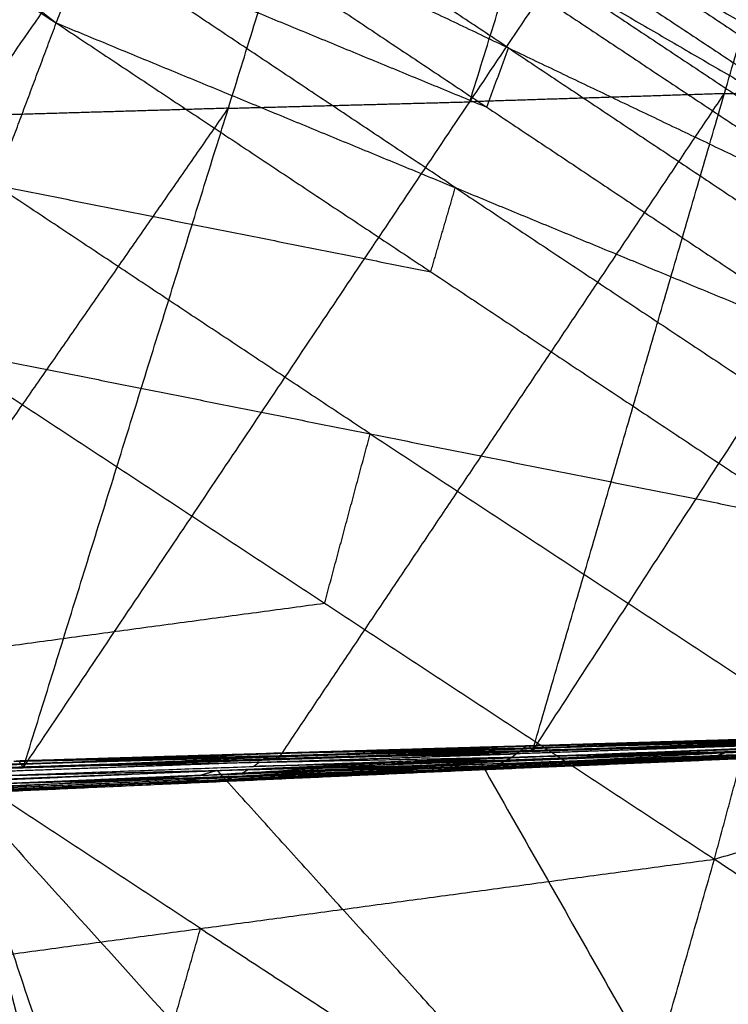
# Model space of a CAD drawing. Header units: millimetres. Extents: x -106 to 110, y -96 to 120.
# Tile 660 of 1020: x 88.641 to 89.562, y -45.353 to -44.073. Entities that reach past the tile are written whole.
import ezdxf

# ---------------------------------------------------------------- set-up
doc = ezdxf.new("R2010")
doc.units = ezdxf.units.MM
doc.header["$MEASUREMENT"] = 0
doc.layers.add('Default', color=7, linetype='Continuous', true_color=0x000000)

msp = doc.modelspace()

# ---------------------------------------------------------------- linework, layer by layer
at = {"layer": 'Default'}
for points in [[(86.7462, -42.5529, 12.5069), (87.7174, -43.3149, 13.0121), (88.6887, -44.0769, 13.5172)], [(86.6871, -42.7738, 12.5427), (87.6879, -43.4253, 13.0299), (88.6887, -44.0769, 13.5172)], [(89.3077, -45.024, 11.9559), (89.8679, -44.1593, 10.8575), (90.4282, -43.2945, 9.7591)], [(88.6459, -45.0453, 11.6333), (89.2262, -44.1794, 10.5448), (89.8066, -43.3135, 9.4562)], [(89.3077, -45.024, 11.9559), (89.5572, -44.1688, 10.7061), (89.8066, -43.3135, 9.4562)], [(89.2262, -44.1794, 10.5448), (89.3595, -43.7506, 9.9257), (89.4928, -43.3219, 9.3067)], [(87.9749, -45.0652, 11.3092), (88.5769, -44.1977, 10.2331), (89.179, -43.3303, 9.1571)], [(88.5769, -44.1977, 10.2331), (88.72, -43.7669, 9.6218), (88.863, -43.3361, 9.0104)], [(88.6459, -45.0453, 11.6333), (88.9124, -44.1878, 10.3952), (89.179, -43.3303, 9.1571)], [(89.0292, -43.4581, 13.5136), (89.5087, -43.7723, 13.5994), (89.9883, -44.0865, 13.6852)], [(88.941, -43.5547, 13.5107), (89.416, -43.8665, 13.6013), (89.8909, -44.1782, 13.6919)], [(88.941, -43.5547, 13.5107), (89.4646, -43.8206, 13.5979), (89.9883, -44.0865, 13.6852)], [(88.9015, -43.6073, 13.5102), (89.3748, -43.9193, 13.6019), (89.8482, -44.2313, 13.6936)], [(88.9015, -43.6073, 13.5102), (89.3962, -43.8927, 13.601), (89.8909, -44.1782, 13.6919)], [(88.8666, -43.6632, 13.5102), (89.3394, -43.9764, 13.6017), (89.8121, -44.2896, 13.6932)], [(88.8666, -43.6632, 13.5102), (89.3574, -43.9472, 13.6019), (89.8482, -44.2313, 13.6936)], [(88.8358, -43.7214, 13.5105), (89.3091, -44.0362, 13.6006), (89.7824, -44.351, 13.6908)], [(88.8358, -43.7214, 13.5105), (89.324, -44.0055, 13.6018), (89.8121, -44.2896, 13.6932)], [(89.2766, -44.1094, 13.6016), (89.0399, -43.9519, 13.5566), (88.8033, -43.7945, 13.5115)], [(89.4646, -43.8206, 13.5979), (89.7021, -43.9765, 13.6432), (89.9396, -44.1324, 13.6885)], [(88.6887, -44.0769, 13.5172), (88.7297, -43.9723, 13.5148), (88.7708, -43.8677, 13.5125)], [(88.7708, -43.8677, 13.5125), (89.2485, -44.1864, 13.5967), (89.7262, -44.5052, 13.681)], [(88.7708, -43.8677, 13.5125), (89.2766, -44.1094, 13.6016), (89.7824, -44.351, 13.6908)], [(89.3962, -43.8927, 13.601), (89.6329, -44.0487, 13.6469), (89.8696, -44.2048, 13.6927)], [(89.3574, -43.9472, 13.6019), (89.5938, -44.1038, 13.6476), (89.8302, -44.2604, 13.6934)], [(88.7297, -43.9723, 13.5148), (88.9891, -44.0794, 13.5558), (89.2485, -44.1864, 13.5967)], [(89.2075, -44.291, 13.5991), (88.9686, -44.1317, 13.557), (88.7297, -43.9723, 13.5148)], [(89.324, -44.0055, 13.6018), (89.5606, -44.1629, 13.6469), (89.7973, -44.3203, 13.692)], [(88.5309, -44.4984, 13.5315), (88.6098, -44.2877, 13.5244), (88.6887, -44.0769, 13.5172)], [(88.6887, -44.0769, 13.5172), (89.1756, -44.4005, 13.5914), (89.6626, -44.724, 13.6656)], [(88.6887, -44.0769, 13.5172), (89.2075, -44.291, 13.5991), (89.7262, -44.5052, 13.681)], [(89.2485, -44.1864, 13.5967), (89.2625, -44.1479, 13.5992), (89.2766, -44.1094, 13.6016)], [(89.2766, -44.1094, 13.6016), (89.5154, -44.2687, 13.6437), (89.7543, -44.4281, 13.6859)], [(89.5572, -44.1688, 10.7061), (89.7125, -44.164, 10.7818), (89.8679, -44.1593, 10.8575)], [(88.9768, -45.0346, 11.7946), (89.267, -44.6017, 11.2504), (89.5572, -44.1688, 10.7061)], [(89.5572, -44.1688, 10.7061), (89.3917, -44.1741, 10.6254), (89.2262, -44.1794, 10.5448)], [(88.9124, -44.1878, 10.3952), (89.0693, -44.1836, 10.47), (89.2262, -44.1794, 10.5448)], [(88.3104, -45.0552, 11.4713), (88.6114, -44.6215, 10.9332), (88.9124, -44.1878, 10.3952)], [(88.9124, -44.1878, 10.3952), (88.7447, -44.1928, 10.3142), (88.5769, -44.1977, 10.2331)], [(88.6098, -44.2877, 13.5244), (88.8927, -44.3441, 13.5579), (89.1756, -44.4005, 13.5914)], [(89.0968, -44.6112, 13.5986), (88.8533, -44.4495, 13.5615), (88.6098, -44.2877, 13.5244)], [(89.1756, -44.4005, 13.5914), (89.1915, -44.3457, 13.5953), (89.2075, -44.291, 13.5991)], [(89.2075, -44.291, 13.5991), (89.4509, -44.4528, 13.6362), (89.6944, -44.6146, 13.6733)], [(88.5309, -44.4984, 13.5315), (89.0376, -44.8313, 13.586), (89.5443, -45.1642, 13.6404)], [(88.5309, -44.4984, 13.5315), (89.0968, -44.6112, 13.5986), (89.6626, -44.724, 13.6656)], [(89.0376, -44.8313, 13.586), (89.0672, -44.7213, 13.5923), (89.0968, -44.6112, 13.5986)], [(89.0968, -44.6112, 13.5986), (89.3501, -44.7777, 13.6258), (89.6035, -44.9441, 13.653)], [(89.5443, -45.1642, 13.6404), (89.6035, -44.9441, 13.653), (89.6626, -44.724, 13.6656)], [(88.3695, -44.9216, 13.55), (88.7035, -44.8764, 13.568), (89.0376, -44.8313, 13.586)], [(88.8762, -45.2544, 13.6045), (88.6229, -45.088, 13.5772), (88.3695, -44.9216, 13.55)], [(89.2924, -45.0231, 11.926), (89.624, -45.0127, 12.0883), (89.9556, -45.0023, 12.2505)], [(89.2993, -45.0171, 11.9348), (89.6297, -45.0074, 12.0967), (89.9602, -44.9976, 12.2587)], [(89.2993, -45.0171, 11.9348), (89.6274, -45.0097, 12.0927), (89.9556, -45.0023, 12.2505)], [(89.3034, -45.0168, 11.9463), (89.6329, -45.0069, 12.1077), (89.9624, -44.997, 12.2692)], [(89.3034, -45.0168, 11.9463), (89.6318, -45.0072, 12.1025), (89.9602, -44.9976, 12.2587)], [(89.3077, -45.024, 11.9559), (89.635, -45.0105, 12.1125), (89.9624, -44.997, 12.2692)], [(89.3077, -45.024, 11.9559), (89.6361, -45.013, 12.1171), (89.9645, -45.002, 12.2783)], [(88.6336, -45.037, 11.6099), (88.9664, -45.0271, 11.7724), (89.2993, -45.0171, 11.9348)], [(88.6396, -45.0364, 11.6227), (88.9715, -45.0266, 11.7845), (89.3034, -45.0168, 11.9463)], [(88.6396, -45.0364, 11.6227), (88.9695, -45.0268, 11.7788), (89.2993, -45.0171, 11.9348)], [(88.6459, -45.0453, 11.6333), (88.9746, -45.031, 11.7898), (89.3034, -45.0168, 11.9463)], [(88.9695, -45.0268, 11.7788), (89.1354, -45.0219, 11.8597), (89.3014, -45.017, 11.9406)], [(89.3014, -45.017, 11.9406), (89.1364, -45.0218, 11.8625), (88.9715, -45.0266, 11.7845)], [(89.2047, -45.0448, 11.9076), (89.5578, -45.0258, 12.0802), (89.9108, -45.0067, 12.2528)], [(89.2047, -45.0448, 11.9076), (89.5459, -45.0303, 12.073), (89.8871, -45.0158, 12.2384)], [(89.2279, -45.0484, 11.9124), (89.5575, -45.0321, 12.0754), (89.8871, -45.0158, 12.2384)], [(89.238, -45.0341, 11.9242), (89.5744, -45.0204, 12.0885), (89.9108, -45.0067, 12.2528)], [(89.2665, -45.0398, 11.9193), (89.6014, -45.0272, 12.0818), (89.9363, -45.0145, 12.2443)], [(89.2809, -45.0316, 11.9221), (89.614, -45.0201, 12.0844), (89.9472, -45.0086, 12.2467)], [(89.2809, -45.0316, 11.9221), (89.6086, -45.023, 12.0832), (89.9363, -45.0145, 12.2443)], [(89.6198, -45.0158, 12.0863), (89.4532, -45.0216, 12.0052), (89.2866, -45.0273, 11.924)], [(89.2924, -45.0231, 11.926), (89.6198, -45.0158, 12.0863), (89.9472, -45.0086, 12.2467)], [(89.2924, -45.0231, 11.926), (89.2958, -45.0201, 11.9304), (89.2993, -45.0171, 11.9348)], [(89.6274, -45.0097, 12.0927), (89.4616, -45.0149, 12.0115), (89.2958, -45.0201, 11.9304)], [(89.2993, -45.0171, 11.9348), (89.3014, -45.017, 11.9406), (89.3034, -45.0168, 11.9463)], [(89.6318, -45.0072, 12.1025), (89.4666, -45.0121, 12.0215), (89.3014, -45.017, 11.9406)], [(89.3034, -45.0168, 11.9463), (89.3056, -45.0204, 11.9511), (89.3077, -45.024, 11.9559)], [(89.3056, -45.0204, 11.9511), (89.4692, -45.0137, 12.0294), (89.6329, -45.0069, 12.1077)], [(89.635, -45.0105, 12.1125), (89.4703, -45.0155, 12.0318), (89.3056, -45.0204, 11.9511)], [(89.5443, -45.1642, 13.6404), (89.814, -45.0854, 13.6373), (90.0837, -45.0067, 13.6341)], [(89.5578, -45.0258, 12.0802), (89.7284, -45.0185, 12.1629), (89.899, -45.0113, 12.2456)], [(88.6242, -45.0448, 11.6001), (88.9583, -45.0339, 11.7631), (89.2924, -45.0231, 11.926)], [(88.963, -45.0301, 11.7679), (88.7959, -45.0355, 11.6865), (88.6289, -45.0409, 11.605)], [(88.6336, -45.037, 11.6099), (88.963, -45.0301, 11.7679), (89.2924, -45.0231, 11.926)], [(88.9695, -45.0268, 11.7788), (88.803, -45.0317, 11.6976), (88.6366, -45.0367, 11.6163)], [(88.6428, -45.0408, 11.628), (88.8071, -45.0337, 11.7063), (88.9715, -45.0266, 11.7845)], [(88.6459, -45.0453, 11.6333), (88.9768, -45.0346, 11.7946), (89.3077, -45.024, 11.9559)], [(88.9525, -45.0382, 11.7611), (89.1196, -45.0328, 11.8426), (89.2866, -45.0273, 11.924)], [(89.2866, -45.0273, 11.924), (89.1225, -45.0306, 11.8435), (88.9583, -45.0339, 11.7631)], [(88.9583, -45.0339, 11.7631), (88.9606, -45.032, 11.7655), (88.963, -45.0301, 11.7679)], [(88.963, -45.0301, 11.7679), (89.1294, -45.0251, 11.8492), (89.2958, -45.0201, 11.9304)], [(89.2958, -45.0201, 11.9304), (89.1311, -45.0236, 11.8514), (88.9664, -45.0271, 11.7724)], [(88.9664, -45.0271, 11.7724), (88.968, -45.0269, 11.7756), (88.9695, -45.0268, 11.7788)], [(88.9746, -45.031, 11.7898), (89.1401, -45.0257, 11.8705), (89.3056, -45.0204, 11.9511)], [(89.2213, -45.0394, 11.9159), (89.3979, -45.0299, 12.0022), (89.5744, -45.0204, 12.0885)], [(89.5578, -45.0258, 12.0802), (89.3896, -45.0326, 11.998), (89.2213, -45.0394, 11.9159)], [(89.2279, -45.0484, 11.9124), (89.5669, -45.0339, 12.0764), (89.9058, -45.0195, 12.2405)], [(89.2494, -45.0462, 11.9155), (89.5861, -45.0324, 12.0787), (89.9229, -45.0187, 12.2419)], [(89.2494, -45.0462, 11.9155), (89.5776, -45.0328, 12.078), (89.9058, -45.0195, 12.2405)], [(89.5947, -45.0292, 12.0806), (89.4263, -45.0361, 11.999), (89.258, -45.043, 11.9174)], [(89.2665, -45.0398, 11.9193), (89.5947, -45.0292, 12.0806), (89.9229, -45.0187, 12.2419)], [(89.6086, -45.023, 12.0832), (89.4411, -45.0294, 12.0019), (89.2737, -45.0357, 11.9207)], [(89.2809, -45.0316, 11.9221), (89.2866, -45.0273, 11.924), (89.2924, -45.0231, 11.926)], [(89.5459, -45.0303, 12.073), (89.5518, -45.028, 12.0766), (89.5578, -45.0258, 12.0802)], [(89.5459, -45.0303, 12.073), (89.5517, -45.0312, 12.0742), (89.5575, -45.0321, 12.0754)], [(89.5575, -45.0321, 12.0754), (89.727, -45.0249, 12.1574), (89.8964, -45.0176, 12.2395)], [(88.3073, -45.0508, 11.466), (88.475, -45.0458, 11.547), (88.6428, -45.0408, 11.628)], [(88.515, -45.0763, 11.5759), (88.8765, -45.0552, 11.75), (89.238, -45.0341, 11.9242)], [(88.5582, -45.0636, 11.5957), (88.8981, -45.0489, 11.76), (89.238, -45.0341, 11.9242)], [(88.5912, -45.0668, 11.5929), (88.9289, -45.0533, 11.7561), (89.2665, -45.0398, 11.9193)], [(88.6093, -45.0558, 11.5961), (88.9451, -45.0437, 11.7591), (89.2809, -45.0316, 11.9221)], [(88.6093, -45.0558, 11.5961), (88.9379, -45.0478, 11.7577), (89.2665, -45.0398, 11.9193)], [(88.9525, -45.0382, 11.7611), (88.7847, -45.0442, 11.6796), (88.6168, -45.0503, 11.5981)], [(88.6242, -45.0448, 11.6001), (88.9525, -45.0382, 11.7611), (89.2809, -45.0316, 11.9221)], [(88.6396, -45.0364, 11.6227), (88.6428, -45.0408, 11.628), (88.6459, -45.0453, 11.6333)], [(88.9746, -45.031, 11.7898), (88.8087, -45.0359, 11.7089), (88.6428, -45.0408, 11.628)], [(89.2213, -45.0394, 11.9159), (89.0406, -45.05, 11.8288), (88.8598, -45.0605, 11.7417)], [(88.8765, -45.0552, 11.75), (89.0489, -45.0473, 11.833), (89.2213, -45.0394, 11.9159)], [(88.9203, -45.0565, 11.7542), (89.0892, -45.0497, 11.8358), (89.258, -45.043, 11.9174)], [(89.258, -45.043, 11.9174), (89.0934, -45.0482, 11.8367), (88.9289, -45.0533, 11.7561)], [(88.9379, -45.0478, 11.7577), (89.1058, -45.0418, 11.8392), (89.2737, -45.0357, 11.9207)], [(89.2737, -45.0357, 11.9207), (89.1094, -45.0397, 11.8399), (88.9451, -45.0437, 11.7591)], [(88.9451, -45.0437, 11.7591), (88.9488, -45.0409, 11.7601), (88.9525, -45.0382, 11.7611)], [(88.9768, -45.0346, 11.7946), (88.9757, -45.0328, 11.7922), (88.9746, -45.031, 11.7898)], [(89.2047, -45.0448, 11.9076), (89.2213, -45.0394, 11.9159), (89.238, -45.0341, 11.9242)], [(89.5575, -45.0321, 12.0754), (89.3869, -45.0393, 11.9927), (89.2163, -45.0466, 11.91)], [(89.238, -45.0341, 11.9242), (89.8381, -46.0899, 11.6817), (90.4383, -47.1457, 11.4393)], [(89.5776, -45.0328, 12.078), (89.4081, -45.0401, 11.996), (89.2387, -45.0473, 11.9139)], [(89.2494, -45.0462, 11.9155), (89.258, -45.043, 11.9174), (89.2665, -45.0398, 11.9193)], [(89.2665, -45.0398, 11.9193), (89.2737, -45.0357, 11.9207), (89.2809, -45.0316, 11.9221)], [(87.9749, -45.0652, 11.3092), (88.3104, -45.0552, 11.4713), (88.6459, -45.0453, 11.6333)], [(88.515, -45.0763, 11.5759), (88.8598, -45.0605, 11.7417), (89.2047, -45.0448, 11.9076)], [(88.8765, -45.0552, 11.75), (88.7065, -45.0626, 11.6679), (88.5366, -45.0699, 11.5858)], [(88.5435, -45.0796, 11.5831), (88.8741, -45.0622, 11.7453), (89.2047, -45.0448, 11.9076)], [(88.5435, -45.0796, 11.5831), (88.8857, -45.064, 11.7477), (89.2279, -45.0484, 11.9124)], [(88.57, -45.0757, 11.5879), (88.9097, -45.0609, 11.7517), (89.2494, -45.0462, 11.9155)], [(88.57, -45.0757, 11.5879), (88.899, -45.062, 11.7501), (89.2279, -45.0484, 11.9124)], [(88.5912, -45.0668, 11.5929), (88.9203, -45.0565, 11.7542), (89.2494, -45.0462, 11.9155)], [(88.9379, -45.0478, 11.7577), (88.7691, -45.0546, 11.6761), (88.6003, -45.0613, 11.5945)], [(88.8741, -45.0622, 11.7453), (89.0452, -45.0544, 11.8276), (89.2163, -45.0466, 11.91)], [(88.8981, -45.0489, 11.76), (88.8873, -45.052, 11.755), (88.8765, -45.0552, 11.75)], [(89.2163, -45.0466, 11.91), (89.051, -45.0553, 11.8288), (88.8857, -45.064, 11.7477)], [(89.8381, -46.0899, 11.6817), (89.3681, -45.5694, 11.7209), (88.8981, -45.0489, 11.76)], [(88.899, -45.062, 11.7501), (89.0688, -45.0547, 11.832), (89.2387, -45.0473, 11.9139)], [(89.2387, -45.0473, 11.9139), (89.0742, -45.0541, 11.8328), (88.9097, -45.0609, 11.7517)], [(88.9289, -45.0533, 11.7561), (88.9334, -45.0506, 11.7569), (88.9379, -45.0478, 11.7577)], [(89.2047, -45.0448, 11.9076), (89.2163, -45.0466, 11.91), (89.2279, -45.0484, 11.9124)], [(89.2279, -45.0484, 11.9124), (89.2387, -45.0473, 11.9139), (89.2494, -45.0462, 11.9155)], [(88.8741, -45.0622, 11.7453), (88.7017, -45.0701, 11.6624), (88.5292, -45.0779, 11.5795)], [(88.899, -45.062, 11.7501), (88.7278, -45.0698, 11.6678), (88.5567, -45.0776, 11.5855)], [(88.5582, -45.0636, 11.5957), (88.9436, -46.542, 11.1342), (89.329, -48.0205, 10.6726)], [(88.5582, -45.0636, 11.5957), (89.1974, -46.9878, 11.1715), (89.8365, -48.9119, 10.7473)], [(88.5582, -45.0636, 11.5957), (89.4983, -46.1047, 11.5175), (90.4383, -47.1457, 11.4393)], [(88.9203, -45.0565, 11.7542), (88.7505, -45.0639, 11.6723), (88.5806, -45.0712, 11.5904)], [(88.8598, -45.0605, 11.7417), (88.867, -45.0614, 11.7435), (88.8741, -45.0622, 11.7453)], [(88.8857, -45.064, 11.7477), (88.8923, -45.063, 11.7489), (88.899, -45.062, 11.7501)], [(88.9097, -45.0609, 11.7517), (88.915, -45.0587, 11.753), (88.9203, -45.0565, 11.7542)], [(88.9436, -46.542, 11.1342), (88.58, -45.8109, 11.2835), (88.2164, -45.0797, 11.4328)], [(87.8746, -45.0957, 11.2698), (88.2683, -46.5746, 10.8176), (88.6621, -48.0535, 10.3654)], [(87.8746, -45.0957, 11.2698), (88.6018, -46.5581, 10.9712), (89.329, -48.0205, 10.6726)], [(87.1819, -45.1346, 10.946), (87.922, -46.5941, 10.6557), (88.6621, -48.0535, 10.3654)], [(88.2081, -45.3447, 13.5685), (88.8762, -45.2544, 13.6045), (89.5443, -45.1642, 13.6404)], [(89.2908, -46.0518, 13.6078), (89.4176, -45.608, 13.6241), (89.5443, -45.1642, 13.6404)], [(89.5443, -45.1642, 13.6404), (89.7639, -45.3086, 13.6098), (89.9836, -45.4531, 13.5791)], [(88.7495, -45.6983, 13.5881), (88.8128, -45.4764, 13.5963), (88.8762, -45.2544, 13.6045)], [(88.8762, -45.2544, 13.6045), (89.1469, -45.4312, 13.6143), (89.4176, -45.608, 13.6241)], [(89.4176, -45.608, 13.6241), (89.5907, -45.4583, 13.6169), (89.7639, -45.3086, 13.6098)], [(88.2081, -45.3447, 13.5685), (88.7495, -45.6983, 13.5881), (89.2908, -46.0518, 13.6078)]]:
    msp.add_open_spline(points, degree=2, dxfattribs=at)

doc.saveas('drawing.dxf')
